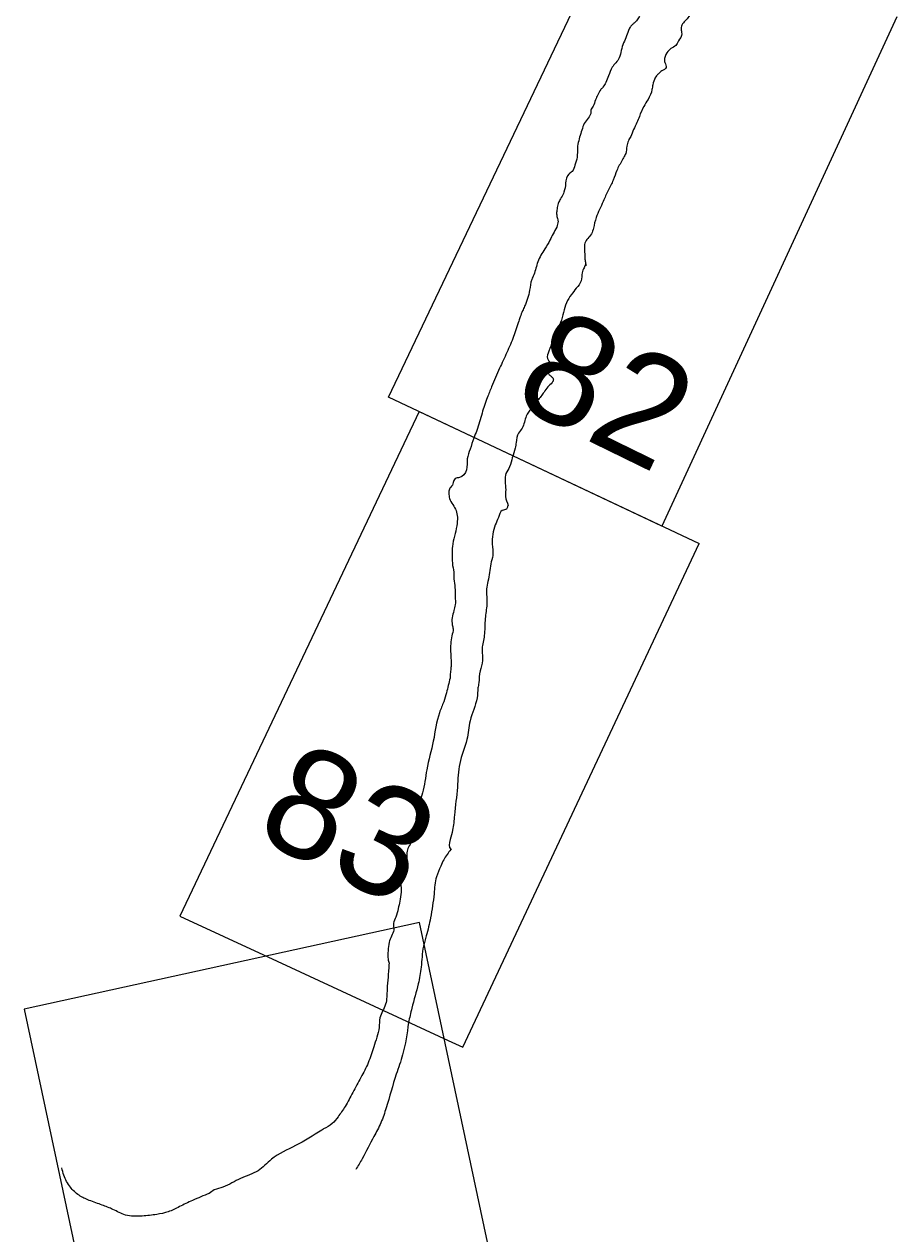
# Model space of a CAD drawing. Extents: x 3945642 to 3966284, y 206476 to 228921.
# Drawn here: x 3954130 to 3954596, y 211224 to 211870 of the extents above; entities that cross this region are included whole.
import ezdxf

# ---------------------------------------------------------------- set-up
doc = ezdxf.new("R2010")
doc.units = 0
doc.layers.add('V-ANNO-NPLT', color=7, linetype='Continuous')

msp = doc.modelspace()

# ---------------------------------------------------------------- linework, layer by layer
at = {"layer": 'V-ANNO-NPLT'}
for points in [[(3954470.49, 211602.17), (3954324.41, 211670.97), (3954452.99, 211941.06)], [(3954595.93, 211874.26), (3954470.49, 211602.17)], [(3954340.7, 211663.3), (3954213, 211393.82), (3954259.88, 211372.1)], [(3954340.7, 211663.3), (3954490.32, 211592.83)], [(3954356.34, 211327.42), (3954364.04, 211323.85), (3954490.32, 211592.83)], [(3954129.78, 211344.05), (3954195.27, 211036.14), (3954406.51, 211082.27), (3954341.03, 211390.33)], [(3954341.03, 211390.33), (3954129.78, 211344.05)], [(3954259.88, 211372.1), (3954356.34, 211327.42)]]:
    msp.add_lwpolyline(points, dxfattribs=at)
for points in [[(3954509.6, 211915.52), (3954506.92, 211913.54), (3954506.17, 211911.88), (3954503.12, 211907.28), (3954500.08, 211903.58), (3954497.39, 211899.81), (3954495.75, 211895.79), (3954494.2, 211893.04), (3954491.55, 211887.8), (3954489.53, 211882.96), (3954488.26, 211879.77), (3954486.29, 211876.75), (3954484.32, 211873.72), (3954480.91, 211869.2), (3954480.84, 211866.48), (3954481.08, 211865.14), (3954479.3, 211861.34), (3954477.84, 211858.93), (3954475.28, 211857.32), (3954473.12, 211855.07), (3954471.82, 211850.98), (3954472.52, 211848.45), (3954472.77, 211847.11), (3954470.34, 211845.29), (3954468.77, 211844), (3954467.55, 211842.64), (3954466.75, 211841.54)], [(3954459.81, 211877.15), (3954459.26, 211875.77), (3954458.24, 211874.2), (3954456.81, 211872.07), (3954456.17, 211871.36), (3954454.87, 211870.29)], [(3954454.87, 211870.29), (3954453.89, 211869.3), (3954453.01, 211867.86), (3954451.58, 211863.98), (3954450.01, 211860.31), (3954448.72, 211856.22), (3954447.63, 211852.27), (3954443.93, 211847.26), (3954441.99, 211842.77), (3954440.43, 211839.1), (3954438.96, 211836.7), (3954437.74, 211835.33)], [(3954466.82, 211841.63), (3954465.57, 211837.97), (3954465.15, 211835.32), (3954463.05, 211830.14), (3954460.71, 211826.28), (3954458.4, 211820.96), (3954457.13, 211817.78), (3954455.35, 211813.98), (3954453.78, 211810.32), (3954452.53, 211808.04), (3954451.68, 211805.13), (3954451.16, 211801.23), (3954449.91, 211798.95), (3954449.25, 211797.64)], [(3954437.74, 211835.33), (3954436.27, 211832.54), (3954434.96, 211829.86), (3954433.66, 211826.45), (3954432.55, 211824.43), (3954432.49, 211822.97)], [(3954432.49, 211822.97), (3954432.02, 211821.46), (3954429.92, 211818.65), (3954428.29, 211815.55), (3954427.07, 211811.81), (3954425.33, 211804.16), (3954425.13, 211799.28), (3954423.97, 211794.97), (3954422.48, 211791.66), (3954420.7, 211790.24), (3954419.03, 211785.32), (3954418.13, 211780.59), (3954416.72, 211777.62), (3954415.99, 211776.39)], [(3954449.25, 211797.64), (3954446.34, 211792.09), (3954444.45, 211787.04), (3954441.72, 211781.45), (3954439.11, 211775.64), (3954435.32, 211767.01), (3954433.84, 211761.31), (3954432.78, 211758.27), (3954429.29, 211753.39), (3954429.06, 211749.97), (3954429.34, 211744.8), (3954429.45, 211743.67), (3954430.02, 211741.35)], [(3954415.99, 211776.39), (3954414.99, 211774.5), (3954414.42, 211771.66), (3954414.21, 211768.94), (3954414.48, 211767.02), (3954414.9, 211765.82)], [(3954414.9, 211765.82), (3954414.95, 211765.05), (3954414.24, 211761.92), (3954412.33, 211758.34), (3954410.63, 211754.89), (3954407.91, 211750.2), (3954404.17, 211743.38), (3954402.02, 211736.38), (3954400.91, 211733.89), (3954399.77, 211728.12), (3954397.1, 211719.59), (3954395.98, 211717.1), (3954394.71, 211713.92), (3954394.02, 211711.7)], [(3954429.81, 211742.2), (3954428.83, 211740.16), (3954427.85, 211737.46), (3954427.25, 211733.21), (3954424.69, 211729.22), (3954422.08, 211725.8), (3954419.45, 211721.46), (3954417.92, 211716.33), (3954416.3, 211710.85), (3954414.73, 211707.19), (3954411.97, 211700.69), (3954410.09, 211695.64), (3954409.35, 211691.6), (3954410.62, 211689.12), (3954409.63, 211686.42)], [(3954394.02, 211711.7), (3954391.21, 211703.39), (3954387.63, 211694.88), (3954383.7, 211686.46), (3954379.45, 211676.64), (3954377.19, 211670.76), (3954374.38, 211662.45), (3954371.55, 211653.22), (3954369.9, 211649.21), (3954368, 211643.25), (3954366.46, 211638.12), (3954366.02, 211632.19), (3954362.35, 211628.09), (3954360.02, 211627.52), (3954358.99, 211625.38), (3954358.67, 211623.99)], [(3954409.63, 211686.42), (3954410.31, 211682.98), (3954411.54, 211681.97), (3954412.48, 211680.48), (3954411.74, 211678.82), (3954409.58, 211676.57), (3954407.48, 211673.76), (3954404.07, 211669.23), (3954400.74, 211665.05), (3954397.98, 211660.93), (3954395.78, 211654.49), (3954393.89, 211651.81), (3954392.56, 211646.81), (3954392.06, 211643.82), (3954390.53, 211638.69), (3954389.07, 211633.9), (3954387.16, 211630.32), (3954386.99, 211621.59), (3954386.9, 211617.96), (3954388.38, 211613.23)], [(3954358.67, 211623.99), (3954356.9, 211621.84), (3954356.64, 211619.89), (3954357.05, 211616.87), (3954360.51, 211610.42), (3954361.19, 211606.98), (3954360.85, 211602.31), (3954359.59, 211596.75), (3954358.53, 211591.32), (3954358.44, 211587.69), (3954358.5, 211582.38), (3954359.21, 211577.47), (3954359.33, 211573.97), (3954359.9, 211569.27), (3954360.05, 211564.31), (3954360.01, 211560.11), (3954359.29, 211556.99), (3954358.46, 211549.32), (3954358.89, 211547.21), (3954358.23, 211543.53), (3954357.63, 211539.28), (3954357.59, 211535.09), (3954357.81, 211530.47), (3954357.8, 211527.19), (3954357.59, 211524.67), (3954357.3, 211521.82), (3954357.28, 211520.91)], [(3954388.37, 211613.26), (3954388.05, 211612.58), (3954387.38, 211611.27), (3954385.2, 211610.49), (3954383.07, 211606.77), (3954381.42, 211602.76), (3954380.1, 211597.76), (3954379.82, 211592.52), (3954380.08, 211586.44), (3954379.05, 211581.92), (3954378.36, 211577.33), (3954377.47, 211572.6), (3954376.73, 211568.56), (3954376.9, 211564.5), (3954376.84, 211559.4), (3954376, 211551.74), (3954375.8, 211546.85), (3954375.41, 211542.74), (3954374.39, 211535.84), (3954374.59, 211530.32), (3954373.32, 211524.76), (3954372.59, 211518.35), (3954372.17, 211515.7)], [(3954357.28, 211520.91), (3954355.32, 211513.13), (3954353.87, 211508.35), (3954351.61, 211502.46), (3954348.34, 211487.31), (3954344.85, 211472.03), (3954342.56, 211459.57), (3954339.81, 211450.7), (3954338.76, 211442.9), (3954337.52, 211435.87), (3954334.71, 211429.93)], [(3954372.18, 211515.75), (3954371.68, 211510.33), (3954368, 211498.2), (3954366.26, 211488.18), (3954362.42, 211475.35), (3954361.18, 211462.66), (3954359.59, 211447.68), (3954358.67, 211439.66), (3954357.35, 211434.66), (3954357.63, 211429.48), (3954357.96, 211429.26)], [(3954334.71, 211429.93), (3954334.16, 211426.88), (3954334.16, 211423.56), (3954333.8, 211420.84), (3954332.65, 211418.04), (3954331.31, 211415.53), (3954331.07, 211409.98), (3954331.08, 211406.66), (3954330.46, 211401.7), (3954329.57, 211397.82), (3954328.28, 211393.27), (3954327.02, 211389.98), (3954327.22, 211386.37), (3954325.96, 211383.08), (3954324.7, 211379.8), (3954324.19, 211375.32), (3954324.16, 211370.74), (3954324.71, 211368.74)], [(3954357.76, 211429.38), (3954353.89, 211423.93), (3954352.34, 211420.46), (3954350.04, 211414.86), (3954348.72, 211405.72), (3954346.82, 211392.89), (3954344.6, 211383.19), (3954343.09, 211377.67), (3954341.81, 211366.48), (3954340.31, 211357.64), (3954336.84, 211344.65), (3954335.07, 211336.89)], [(3954324.71, 211368.74), (3954324.13, 211361.15), (3954323.64, 211354.69), (3954322.8, 211346.67), (3954319.84, 211339.45), (3954319.33, 211334.31), (3954316.47, 211323.95), (3954313.54, 211315.42), (3954309.62, 211307.6), (3954305.32, 211299.54), (3954301.16, 211292.11), (3954297.43, 211286.55), (3954294.31, 211282.98), (3954289.71, 211280.08), (3954288.75, 211279.48)], [(3954335.07, 211336.89), (3954331.93, 211319.75), (3954328.52, 211309.3), (3954323.16, 211291.39), (3954320.31, 211283.37), (3954316.6, 211276.05), (3954310.33, 211264.21), (3954306.95, 211258.34)], [(3954288.75, 211279.48), (3954274.7, 211271.17), (3954261.87, 211263.89), (3954254.72, 211257.79), (3954245.4, 211253.67), (3954235.97, 211249.07), (3954231.34, 211247.49), (3954228.62, 211245.64)], [(3954228.62, 211245.64), (3954219.72, 211241.91), (3954212.71, 211238.58), (3954206.67, 211235.84), (3954200.59, 211234.43), (3954192.84, 211233.56), (3954183.92, 211234.1), (3954177.21, 211237.1), (3954171.49, 211239.38), (3954164.52, 211241.95), (3954159.06, 211244.67), (3954154.46, 211249), (3954150.98, 211255.37), (3954149.82, 211259.3)]]:
    msp.add_spline(points, degree=3, dxfattribs=at)

# ---------------------------------------------------------------- texts
for s, p in [('82', (3954389.15, 211668.21)), ('83', (3954251.44, 211436.63))]:
    msp.add_text(s, height=58.5, rotation=333.94118, dxfattribs=at).set_placement(p)

doc.saveas('drawing.dxf')
